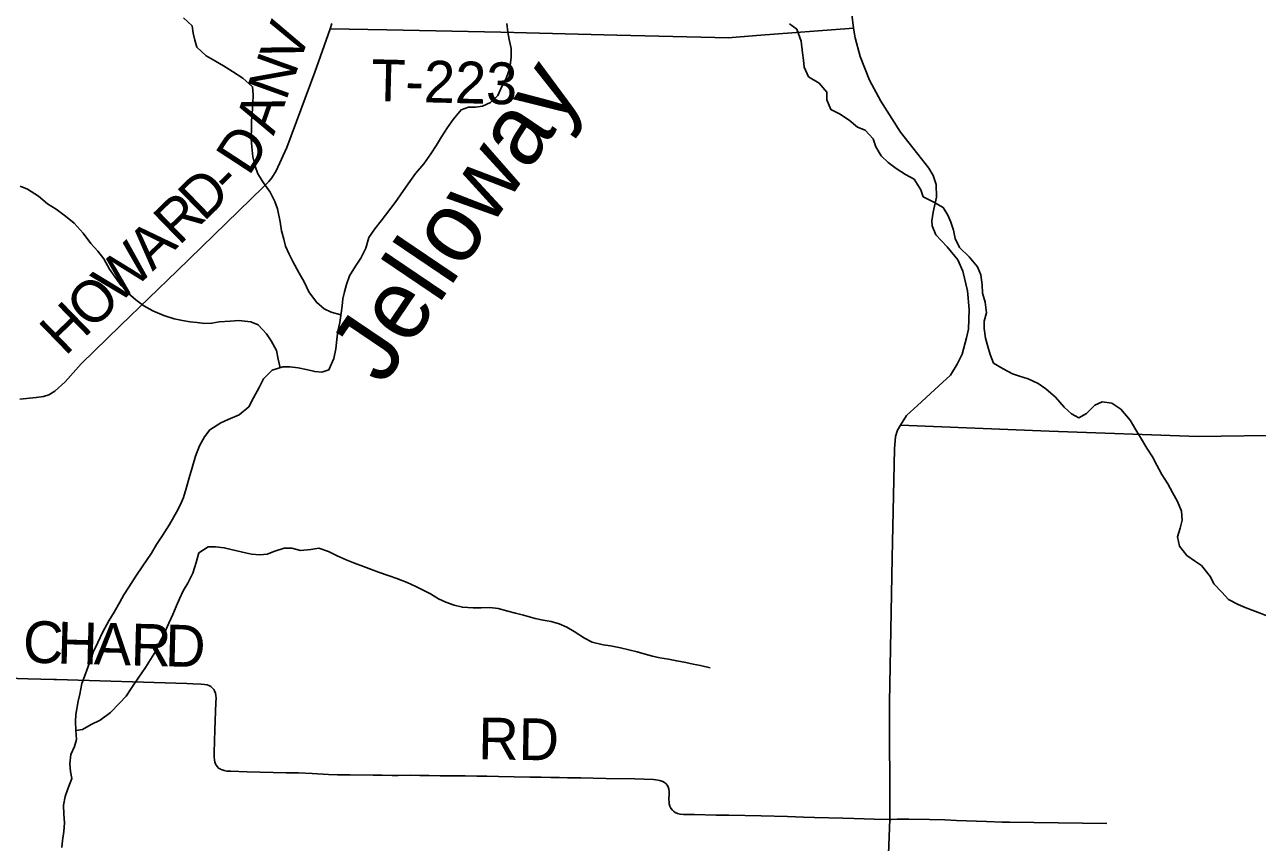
# Model space of a CAD drawing. Extents: x 1759416 to 2214760, y 252598 to 1116833.
# Drawn here: x 2020235 to 2029086, y 879613 to 885483 of the extents above; entities that cross this region are included whole.
import ezdxf

# ---------------------------------------------------------------- set-up
doc = ezdxf.new("R2010")
doc.units = 0
for name, color, linetype in [('GM_X_County_Road', 7, 'Continuous'), ('GM_X_County_Road_Text', 7, 'Continuous'), ('GM_X_Minor_River', 7, 'Continuous'), ('GM_X_Minor_River_Text', 7, 'Continuous'), ('GM_X_Township_Road', 7, 'Continuous'), ('GM_X_Township_Road_Text', 7, 'Continuous'), ('GM_X_Township_ROW', 7, 'Continuous')]:
    doc.layers.add(name, color=color, linetype=linetype)

msp = doc.modelspace()

# ---------------------------------------------------------------- linework, layer by layer
at = {"layer": 'GM_X_County_Road'}
msp.add_lwpolyline([(2020201.6, 882793.1), (2020317.6, 882807), (2020369.7, 882813), (2020407.7, 882824.9), (2020451.8, 882850.9), (2020525.9, 882918.9), (2020640.1, 883049), (2020922.5, 883323.2), (2021331.2, 883715.4), (2021948.1, 884315.7), (2021988.2, 884355.6), (2022010.2, 884383.7), (2022040.3, 884433.7), (2022116.5, 884599.9), (2022319.2, 885142.7), (2022385.4, 885330.9), (2022427.6, 885453.1), (2022439.6, 885491.1)], dxfattribs=at)
at = {"layer": 'GM_X_Minor_River'}
for points in [[(2022505, 883399.9), (2022436.7, 883417.7), (2022386.5, 883443.5), (2022330.3, 883489.4), (2022275.9, 883565.4), (2022241.6, 883637.5), (2022205.3, 883699.5), (2022160.9, 883783.5), (2022134.7, 883835.5), (2022108.4, 883893.5), (2022096.2, 883943.6), (2022080, 884001.7), (2022069.7, 884067.8), (2022051.3, 884159.9), (2022031.1, 884213.9), (2021996.8, 884280), (2021950.5, 884346), (2021910.2, 884412), (2021890, 884466), (2021873.7, 884534.1), (2021865.4, 884606.2), (2021861.2, 884664.3), (2021862.9, 884742.5), (2021864.7, 884792.6), (2021868.5, 884844.7), (2021874.2, 884914.9), (2021876, 884981), (2021871.8, 885037.1), (2021801.4, 885099), (2021727.1, 885146.9), (2021662.9, 885186.7), (2021604.7, 885220.6), (2021538.5, 885258.5), (2021472.1, 885320.4), (2021455.9, 885370.4), (2021445.7, 885422.5), (2021437.5, 885474.6), (2021375.2, 885530.5)], [(2023729.5, 885249.8), (2023727.3, 885311.9), (2023715, 885376), (2023704.8, 885428.1), (2023696.6, 885490.2)], [(2025727.4, 885489.1), (2025779.6, 885449.2), (2025810, 885363.1), (2025820.3, 885280.9), (2025828.5, 885226.9), (2025832.7, 885176.8), (2025863, 885108.7), (2025939.3, 885062.9), (2025995.6, 884998.9), (2025995.8, 884942.8), (2026024.1, 884872.8), (2026086.4, 884842.9), (2026154.6, 884797.1), (2026214.9, 884747.2), (2026269, 884725.3), (2026327.4, 884663.3), (2026347.6, 884605.3), (2026383.9, 884541.3), (2026434.2, 884493.4), (2026492.4, 884449.5), (2026558.7, 884407.6), (2026620.9, 884373.8), (2026669.2, 884297.7), (2026687.4, 884247.7), (2026757.7, 884211.9), (2026829.9, 884170), (2026864.2, 884116), (2026886.4, 884064), (2026904.6, 884007.9), (2026916.9, 883947.8), (2026947.2, 883881.8), (2027017.5, 883815.9), (2027077.9, 883744), (2027100.1, 883685.9), (2027110.4, 883615.8), (2027112.6, 883555.7), (2027132.9, 883491.6), (2027141.2, 883413.5), (2027125.4, 883353.3), (2027123.6, 883301.2), (2027133.9, 883231.1), (2027150.1, 883173), (2027168.4, 883115), (2027192.7, 883052.9), (2027260.9, 883013.1), (2027329.1, 882977.2), (2027379.3, 882959.4), (2027441.4, 882939.5), (2027511.6, 882907.7), (2027567.9, 882867.8), (2027636.2, 882807.9), (2027698.5, 882736), (2027752.8, 882688), (2027805, 882660.2), (2027858.9, 882692.4), (2027918.8, 882750.7), (2027970.8, 882775), (2028040.9, 882765.2), (2028105.2, 882723.3), (2028173.6, 882643.4), (2028213.9, 882573.4), (2028246.1, 882519.4), (2028292.5, 882443.4), (2028332.8, 882379.4), (2028365, 882319.3), (2028401.3, 882253.3), (2028443.7, 882185.3), (2028477.9, 882123.3), (2028512.2, 882059.3), (2028542.5, 881991.3)], [(2020502.6, 879575.2), (2020506.4, 879625.4), (2020516.2, 879689.5), (2020522, 879753.7), (2020515.7, 879815.8), (2020513.5, 879879.9), (2020527.2, 879942.1), (2020545.1, 879996.3), (2020572.8, 880070.5), (2020564.6, 880120.6), (2020558.4, 880176.7), (2020566.2, 880242.8), (2020592, 880301), (2020607.8, 880351.2), (2020601.5, 880419.3), (2020601.3, 880479.4), (2020603.1, 880531.5), (2020618.8, 880625.8), (2020630.6, 880675.9), (2020646.3, 880752.1), (2020664.1, 880804.3), (2020707.8, 880920.7), (2020727.6, 880978.9), (2020759.4, 881047.1), (2020797.1, 881123.4), (2020838.9, 881203.7), (2020878.7, 881266), (2020918.5, 881336.3), (2020946.3, 881390.5), (2020984.2, 881444.7), (2021033.9, 881523), (2021083.7, 881597.3), (2021145.5, 881687.7), (2021181.3, 881750), (2021225.1, 881816.3), (2021274.9, 881894.6), (2021324.6, 881982.9), (2021354.4, 882037.2), (2021376.3, 882087.3), (2021396, 882153.5), (2021415.8, 882229.8), (2021435.6, 882294), (2021461.2, 882384.2), (2021491, 882458.5), (2021526.8, 882522.8), (2021564.7, 882575), (2021644.6, 882625.3), (2021696.6, 882647.6), (2021774.6, 882681.9), (2021844.4, 882740.3), (2021878.2, 882804.5), (2021918, 882878.8), (2021949.8, 882941), (2022011.7, 883003.4), (2022089.7, 883025.7), (2022139.8, 883025.8), (2022199.9, 883018), (2022268, 883004.2), (2022318.1, 882992.4), (2022368.2, 882988.5), (2022420.2, 883004.7), (2022454, 883085), (2022469.7, 883155.2), (2022475.5, 883223.4), (2022483.3, 883283.5), (2022497, 883345.7), (2022506.8, 883411.9), (2022514.6, 883464), (2022520.4, 883514.1), (2022532.3, 883564.3), (2022546.1, 883616.4), (2022567.9, 883680.7), (2022609.7, 883748.9), (2022649.5, 883807.2), (2022685.3, 883877.4), (2022707, 883953.7), (2022748.8, 884018), (2022794.7, 884074.2), (2022894.3, 884206.8), (2022956.1, 884291.2), (2023001.9, 884357.5), (2023041.7, 884413.8), (2023101.6, 884484.1), (2023151.4, 884554.4), (2023193.2, 884616.7), (2023229, 884676.9), (2023270.8, 884745.2), (2023312.7, 884801.5), (2023368.5, 884871.8), (2023422.5, 884890), (2023472.5, 884890.2), (2023522.6, 884896.4), (2023580.6, 884924.7), (2023632.5, 884972.9), (2023662.2, 885039.2), (2023692.1, 885095.4), (2023719.8, 885169.6), (2023729.5, 885249.8)], [(2022069.4, 883019.9), (2022055.4, 883081.7), (2022043.2, 883143.8), (2022004.9, 883211.8), (2021972.6, 883263.8), (2021912.3, 883327.7), (2021860.1, 883349.6), (2021772, 883359.3), (2021709.9, 883355.1), (2021631.8, 883348.8), (2021579.8, 883338.6), (2021525.7, 883338.4), (2021473.6, 883344.3), (2021423.5, 883350.1), (2021367.4, 883359.9), (2021309.3, 883371.8), (2021235.1, 883393.6), (2021154.9, 883429.4), (2021090.6, 883463.2), (2021034.4, 883507.1), (2020980.2, 883553), (2020927.9, 883609), (2020885.6, 883671), (2020845.3, 883727), (2020803, 883801), (2020760.7, 883856.9), (2020710.4, 883910.9), (2020654.1, 883984.8), (2020589.7, 884056.8), (2020529.4, 884106.7), (2020461.1, 884158.6), (2020398.9, 884196.4), (2020334.6, 884250.3), (2020256.3, 884302.2), (2020202.1, 884322)], [(2028542.5, 881991.3), (2028546.8, 881925.2), (2028533, 881869), (2028513.2, 881806.8), (2028527.5, 881738.7), (2028579.8, 881672.7), (2028634, 881632.8), (2028684.2, 881600.9), (2028750.6, 881519), (2028774.8, 881469), (2028831.1, 881409), (2028879.4, 881357.1), (2028947.6, 881321.3), (2028997.8, 881299.4), (2029047.9, 881279.5), (2029106.1, 881257.7), (2029166.3, 881233.8)], [(2020601.9, 880415.2), (2020651.6, 880423.5), (2020713.5, 880457.8), (2020777.5, 880490), (2020851.4, 880544.4), (2020917.2, 880612.8), (2020963.1, 880663), (2021004.9, 880723.3), (2021050.7, 880791.6), (2021102.5, 880867.9), (2021138.3, 880924.2), (2021174.2, 880982.4), (2021204, 881048.6), (2021233.8, 881104.8), (2021271.5, 881187.1), (2021299.3, 881249.4), (2021323.2, 881305.5), (2021347, 881359.7), (2021372.8, 881417.9), (2021406.6, 881474.2), (2021442.4, 881544.4), (2021466.2, 881620.7), (2021485.9, 881690.9), (2021551.8, 881735.2), (2021605.9, 881733.4), (2021668, 881727.6), (2021800.3, 881695.9), (2021864.5, 881682.1), (2021924.6, 881676.3), (2021976.6, 881680.5), (2022030.6, 881702.7), (2022098.6, 881725), (2022152.7, 881725.2), (2022216.9, 881707.4), (2022290.9, 881715.6), (2022347, 881723.8), (2022417.2, 881700), (2022479.4, 881670.2), (2022543.6, 881640.3), (2022603.7, 881616.5), (2022667.9, 881592.6), (2022726.1, 881570.8), (2022776.2, 881552.9), (2022852.4, 881525.1), (2022906.6, 881507.3), (2022982.8, 881477.5), (2023045, 881449.6), (2023097.2, 881423.7), (2023149.3, 881395.8), (2023207.5, 881362), (2023259.7, 881336.1), (2023319.9, 881314.3), (2023378, 881300.4), (2023456.1, 881296.7), (2023512.2, 881296.9), (2023576.3, 881299.1), (2023634.4, 881291.3), (2023704.6, 881273.5), (2023760.7, 881257.6), (2023816.8, 881243.8), (2023901, 881220), (2023959.2, 881208.2), (2024015.3, 881198.3), (2024073.4, 881182.5), (2024127.6, 881156.6), (2024181.8, 881126.8), (2024254.1, 881078.9), (2024310.2, 881051), (2024388.4, 881031.3), (2024440.5, 881023.4), (2024512.7, 881009.6), (2024633, 880980), (2024691.1, 880964.1), (2024743.2, 880950.3), (2024795.3, 880938.4), (2024857.5, 880926.6), (2024917.6, 880914.8), (2024981.7, 880903), (2025035.9, 880891.1), (2025088, 880881.3), (2025156.1, 880865.5)]]:
    msp.add_lwpolyline(points, dxfattribs=at)
at = {"layer": 'GM_X_Township_Road'}
for points in [[(2026174.9, 885559), (2026186, 885456.7), (2026199.5, 885388.5), (2026234.4, 885254), (2026301.1, 885085.1), (2026381.9, 884934.1), (2026524.2, 884710.5), (2026649, 884553.2), (2026726.3, 884452.4), (2026757.8, 884400), (2026779.3, 884335.7), (2026782.6, 884243.5), (2026757.7, 884137.5), (2026749.2, 884075.5), (2026750.9, 884039.4), (2026778.4, 883975), (2026859.7, 883888.2), (2026935, 883793.4), (2026972.4, 883712.9), (2027005.2, 883572.4), (2027016.1, 883438), (2027013, 883297.8), (2026998.4, 883233.8), (2026965.5, 883117.9), (2026930.8, 883046), (2026882.1, 882966.3), (2026799.4, 882888.9), (2026646.1, 882749.9), (2026567.4, 882676.4), (2026522.8, 882608.7), (2026502.5, 882570.8), (2026488.1, 882526.8), (2026481.4, 882436.7), (2026464.9, 881655.4), (2026444.4, 880615.7), (2026446.9, 879777.6)], [(2022427.6, 885453.1), (2022834.9, 885444.9), (2023653.5, 885428), (2024488.1, 885406.9), (2025190.6, 885391), (2025286.7, 885388.2), (2025489, 885404.5), (2026186, 885456.7)], [(2029620.5, 882518), (2029620.5, 882518), (2029324.2, 882535.7), (2028660.1, 882526.5), (2027591.5, 882565.6), (2026522.8, 882608.7)], [(2020110, 880792.5), (2020257.5, 880787.6), (2020352.4, 880784.9), (2020444, 880782.4), (2020464.7, 880781.8), (2021399.2, 880752), (2021443.4, 880751.1), (2021502.6, 880749.5), (2021525.9, 880747.1), (2021545.9, 880742.7), (2021558.7, 880737.7), (2021570.8, 880731), (2021584.1, 880720.1), (2021592.7, 880709.1), (2021598, 880700.1), (2021604.3, 880684), (2021607.9, 880667.3), (2021609.3, 880647), (2021608.4, 880617), (2021600.2, 880420.5), (2021595, 880256.7), (2021595.5, 880224.1), (2021597.2, 880205), (2021600.3, 880189.3), (2021604.4, 880177.5), (2021609.5, 880166.3), (2021618.9, 880154.3), (2021628, 880146.2), (2021641, 880137.9), (2021652.3, 880132.6), (2021667.4, 880128), (2021686.2, 880124.9), (2021715.3, 880123.2), (2021833.3, 880120), (2022112, 880112.8), (2022200.5, 880110.9), (2022298.7, 880106.5), (2022416.3, 880100.5), (2022481.4, 880098), (2022572.3, 880096.6), (2022737.7, 880095.3), (2022802.9, 880094.3), (2022874.7, 880093.3), (2022917.2, 880093.7), (2023005.8, 880094.2), (2023073, 880093.1), (2023140.2, 880092.1), (2023218.9, 880091.1), (2023300.8, 880090.9), (2023399.3, 880089.8), (2023481.2, 880088.6), (2023553.2, 880087.2), (2023637.9, 880085.7), (2023862.4, 880081.5), (2023944, 880079.7), (2024012.7, 880078.5), (2024074.9, 880077.6), (2024134, 880076.7), (2024229, 880074.8), (2024317.4, 880073.1), (2024409.2, 880072), (2024615.9, 880069.5), (2024750.6, 880063.3), (2024783.8, 880059.8), (2024803.7, 880055), (2024816.4, 880049.9), (2024828.4, 880043.1), (2024841.5, 880031.7), (2024847.8, 880023.4), (2024854.6, 880011.1), (2024859.9, 879994.8), (2024862.2, 879977.9), (2024862.4, 879960.9), (2024860.9, 879921.4), (2024861.8, 879902.3), (2024863.6, 879889.9), (2024868.7, 879871.8), (2024875.8, 879857.9), (2024884.9, 879845.3), (2024893.5, 879836.5), (2024905.9, 879827.1), (2024922.8, 879819.3), (2024941, 879815), (2024966.4, 879813), (2025045.1, 879811.7), (2025199.2, 879808.9), (2025291.1, 879807.2), (2025523.5, 879802), (2025713.3, 879797.7), (2025827.9, 879794), (2025906.6, 879791.4), (2026109.8, 879785.5), (2026188.5, 879783.8), (2026263.8, 879782.4), (2026335.7, 879779.7), (2026446.9, 879777.6)], [(2026446.9, 879777.6), (2026416.8, 878970.9), (2026402.4, 878193.6), (2026384.3, 876971.5), (2026387.8, 876915.4), (2026399.5, 876867.2), (2026429.1, 876814.9), (2026484.6, 876754.3), (2026524.3, 876711.9), (2026548, 876673.6), (2026557.7, 876633.5), (2026577.9, 876469.2), (2026583.4, 875754.3), (2026583.4, 875274.5)], [(2026446.9, 879777.6), (2026459.3, 879777.9), (2026498.8, 879778.9), (2026584.2, 879778.5), (2026731.7, 879776.1), (2026843, 879773.6), (2026926.7, 879770.5), (2027140.7, 879762.4), (2027254.8, 879757.6), (2027307.3, 879756.9)]]:
    msp.add_lwpolyline(points, dxfattribs=at)
at = {"layer": 'GM_X_Township_ROW'}
msp.add_lwpolyline([(2027307.3, 879756.9), (2028006.5, 879747.8)], dxfattribs=at)

# ---------------------------------------------------------------- texts
at = {"layer": 'GM_X_County_Road_Text'}
for s, rotation, p in [('V', 70.23831, (2022200.7, 885178.3)), ('N', 70.1031, (2022110.6, 884929.3)), ('A', 70.66076, (2022023.4, 884680.9)), ('D', 56.84846, (2021844.2, 884389.2)), ('D', 44.16281, (2021520.4, 884063.6)), ('-', 44.15544, (2021709.8, 884247.5)), ('R', 44.16694, (2021343.6, 883891.9)), ('W', 44.16072, (2020904.9, 883465.8)), ('A', 44.16269, (2021154.2, 883708)), ('O', 44.16281, (2020715.5, 883281.9)), ('H', 44.16281, (2020526.1, 883098))]:
    msp.add_text(s, height=300, rotation=rotation, dxfattribs=at).set_placement(p)
at = {"layer": 'GM_X_Minor_River_Text'}
msp.add_text('Jelloway', height=500.05, rotation=55.95436, dxfattribs=at).set_placement((2022809.8, 882883.3))
at = {"layer": 'GM_X_Township_Road_Text'}
for s, rotation, p in [('T-223', 358.59673, (2022720.7, 884934.7)), ('C', 358.50203, (2020220.1, 880903.6)), ('H', 358.50263, (2020466.4, 880897.2)), ('A', 358.50263, (2020730.3, 880890.3)), ('R', 358.50109, (2020994.2, 880883.4)), ('D', 358.5043, (2021240.6, 880876.9)), ('RD', 359.02073, (2023490.1, 880209.5))]:
    msp.add_text(s, height=300, rotation=rotation, dxfattribs=at).set_placement(p)

doc.saveas('drawing.dxf')
